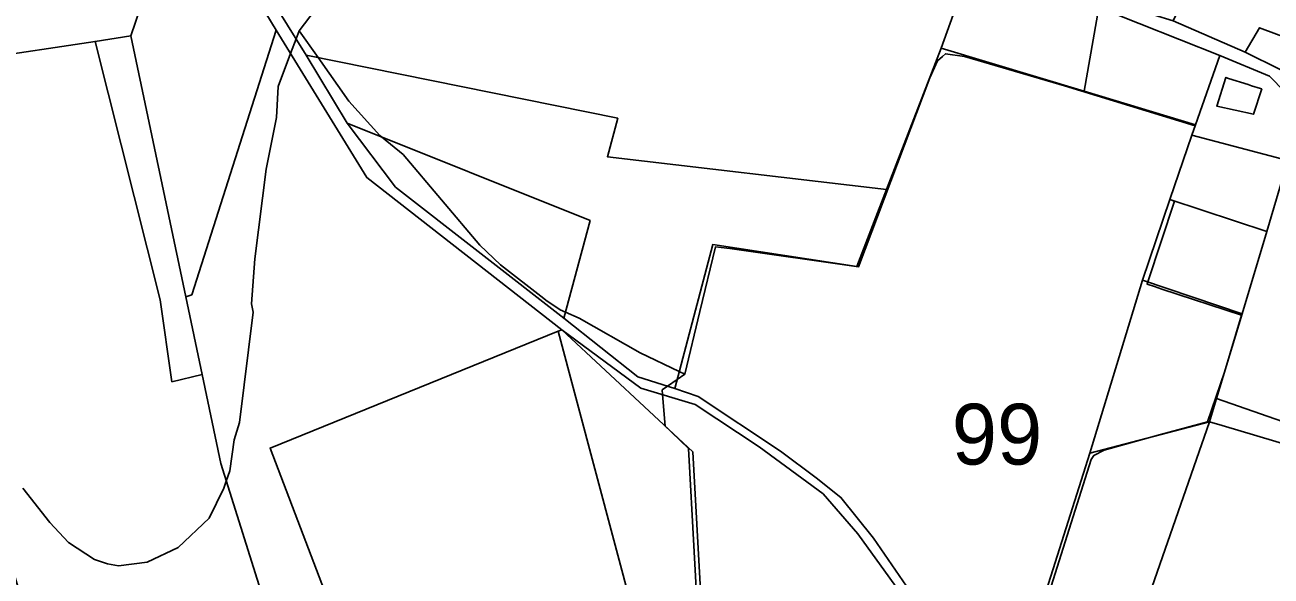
# Model space of a CAD drawing. Extents: x -477304 to -465429, y -1159113 to -1149210.
# Drawn here: x -471347.3 to -471040.1, y -1153949.4 to -1153813.5 of the extents above; entities that cross this region are included whole.
import ezdxf

# ---------------------------------------------------------------- set-up
doc = ezdxf.new("R2010")
doc.units = 0
for name, color, linetype in [('BPEJ_s', 7, 'Continuous'), ('ostatni_s', 7, 'Continuous'), ('PUPFL_s', 7, 'Continuous'), ('trav_porost_s', 7, 'Continuous'), ('zahrada_s', 7, 'Continuous')]:
    doc.layers.add(name, color=color, linetype=linetype)

msp = doc.modelspace()

# ---------------------------------------------------------------- linework, layer by layer
at = {"layer": 'BPEJ_s'}
for points in [[(-471273.38, -1153806.59), (-471279.66, -1153814.92), (-471280.44, -1153816.97), (-471281.78, -1153820.53), (-471284.86, -1153828.7), (-471285.28, -1153836.35), (-471287.83, -1153849.1), (-471290.6, -1153871.21), (-471291.45, -1153882.26), (-471291.02, -1153884.39), (-471294.42, -1153911.59), (-471295.7, -1153915.84), (-471296.76, -1153923.5), (-471297.65, -1153926.03), (-471298.25, -1153927.75), (-471301.86, -1153935.19), (-471309.51, -1153942.41), (-471317.17, -1153946.03), (-471324.18, -1153946.88), (-471326.94, -1153946.45), (-471330.13, -1153945.39), (-471336.51, -1153941.14), (-471341.18, -1153936.25), (-471347.77, -1153927.75)], [(-471102.64, -1153978.48), (-471084.42, -1153920.73), (-471083.79, -1153919.67), (-471081.24, -1153918.4), (-471074.7, -1153916.6), (-471067.3, -1153914.56), (-471055.73, -1153911.38), (-471051.52, -1153899.13), (-471047.33, -1153885.13), (-471067, -1153878.65), (-471068.81, -1153878.05), (-471070.63, -1153877.45), (-471070.45, -1153876.9), (-471063.85, -1153856.98), (-471065, -1153856.6), (-471059.59, -1153840.67), (-471058.79, -1153838.39), (-471091.01, -1153828.49), (-471115.67, -1153821.26), (-471120.34, -1153820.62), (-471121.08, -1153821.28), (-471122.26, -1153822.32), (-471124.17, -1153826.57), (-471141.81, -1153873.18), (-471173.48, -1153868.66), (-471177, -1153868.21), (-471180.86, -1153884.22), (-471184.58, -1153899.64), (-471185.98, -1153898.97), (-471195.59, -1153894.38), (-471210.68, -1153885.81), (-471214.01, -1153884.34), (-471215.36, -1153883.75), (-471218.85, -1153881.36), (-471219.39, -1153880.99), (-471230.02, -1153872.7), (-471235.12, -1153867.81), (-471254.04, -1153845.49), (-471259.41, -1153841.12), (-471259.78, -1153840.81), (-471267.43, -1153832.31), (-471275, -1153821.54), (-471279.66, -1153814.92), (-471273.38, -1153806.59)], [(-471298.25, -1153927.75), (-471297.65, -1153926.03), (-471296.76, -1153923.5), (-471295.7, -1153915.84), (-471294.42, -1153911.59), (-471291.02, -1153884.39), (-471291.45, -1153882.26), (-471290.6, -1153871.21), (-471287.83, -1153849.1), (-471285.28, -1153836.35), (-471284.86, -1153828.7), (-471281.78, -1153820.53), (-471280.44, -1153816.97), (-471279.66, -1153814.92)], [(-471279.66, -1153814.92), (-471275, -1153821.54), (-471267.43, -1153832.31), (-471259.78, -1153840.81), (-471259.41, -1153841.12), (-471254.04, -1153845.49), (-471235.12, -1153867.81), (-471230.02, -1153872.7), (-471219.39, -1153880.99), (-471218.85, -1153881.36), (-471215.36, -1153883.75), (-471214.01, -1153884.34), (-471210.68, -1153885.81), (-471195.59, -1153894.38), (-471185.98, -1153898.97), (-471184.58, -1153899.64), (-471186.51, -1153900.97), (-471188.88, -1153902.6), (-471190.22, -1153903.52), (-471190.11, -1153904.68), (-471189.42, -1153912.44), (-471188.12, -1153913.7), (-471187.88, -1153913.93), (-471183.68, -1153917.97), (-471180.92, -1153968.98)], [(-471180.92, -1153968.98), (-471183.68, -1153917.97), (-471187.88, -1153913.93), (-471188.12, -1153913.7), (-471189.42, -1153912.44), (-471190.11, -1153904.68), (-471190.22, -1153903.52), (-471188.88, -1153902.6), (-471186.51, -1153900.97), (-471184.58, -1153899.64), (-471180.86, -1153884.22), (-471177, -1153868.21), (-471173.48, -1153868.66), (-471141.81, -1153873.18), (-471124.17, -1153826.57), (-471122.26, -1153822.32), (-471121.08, -1153821.28), (-471120.34, -1153820.62), (-471115.67, -1153821.26), (-471091.01, -1153828.49), (-471058.79, -1153838.39), (-471059.59, -1153840.67), (-471065, -1153856.6), (-471063.85, -1153856.98), (-471070.45, -1153876.9), (-471070.63, -1153877.45), (-471068.81, -1153878.05), (-471067, -1153878.65), (-471047.33, -1153885.13), (-471051.52, -1153899.13), (-471055.73, -1153911.38), (-471067.3, -1153914.56), (-471074.7, -1153916.6), (-471081.24, -1153918.4), (-471083.79, -1153919.67), (-471084.42, -1153920.73), (-471102.64, -1153978.48)], [(-471347.77, -1153927.75), (-471341.18, -1153936.25), (-471336.51, -1153941.14), (-471330.13, -1153945.39), (-471326.94, -1153946.45), (-471324.18, -1153946.88), (-471317.17, -1153946.03), (-471309.51, -1153942.41), (-471301.86, -1153935.19), (-471298.25, -1153927.75)]]:
    msp.add_lwpolyline(points, dxfattribs=at)
at = {"layer": 'ostatni_s'}
for points in [[(-471126.14, -1153960.9), (-471141.97, -1153939.05), (-471150.5, -1153929.17), (-471166.28, -1153917.58), (-471182.05, -1153907.11), (-471195.41, -1153903.08), (-471214.94, -1153888.69), (-471262.96, -1153851.16), (-471285.31, -1153814.79), (-471306.03, -1153780.56), (-471308.3, -1153778.31), (-471324.8, -1153761.99), (-471331.57, -1153759.12), (-471493.91, -1153727.81)], [(-471427.54, -1153738.04), (-471331.45, -1153756.14), (-471327.27, -1153757.92), (-471323.33, -1153760.02), (-471303.23, -1153780.15), (-471277.98, -1153820.94), (-471267.83, -1153837.75), (-471255.94, -1153853.48), (-471214.4, -1153885.8), (-471196.18, -1153900.33), (-471187.09, -1153903.15), (-471181.32, -1153905.11), (-471161, -1153918.62), (-471152.19, -1153925.25), (-471146.12, -1153930.04), (-471138.07, -1153940.11), (-471125.46, -1153958.53)], [(-471032.77, -1153833.96), (-471040.41, -1153826.13), (-471052.73, -1153821.07), (-471082.5, -1153809.2), (-471113.56, -1153797.45), (-471142.67, -1153785.95), (-471155.36, -1153780.46), (-471178.5, -1153770.54), (-471177.24, -1153768.27), (-471118.62, -1153793.09), (-471111.67, -1153795.74), (-471069.04, -1153811), (-471064.18, -1153812.48), (-471046.44, -1153820.22), (-471037.79, -1153824.48)]]:
    msp.add_lwpolyline(points, dxfattribs=at)
msp.add_lwpolyline([(-471051.21, -1153826.46), (-471050.55, -1153826.68), (-471045.69, -1153828.23), (-471044.86, -1153828.49), (-471042.67, -1153829.2), (-471042.38, -1153829.29), (-471044.38, -1153835.53), (-471053.47, -1153833.51)], close=True, dxfattribs=at)
at = {"layer": 'PUPFL_s'}
for points in [[(-471303.59, -1153899.73), (-471311.03, -1153901.51), (-471313.95, -1153881.32), (-471330, -1153817.56), (-471321.14, -1153816.22), (-471307.58, -1153880.55)], [(-471205.61, -1154029.23), (-471269.84, -1154029.23), (-471278.46, -1154020), (-471290.08, -1153999.24), (-471275.7, -1153995.75), (-471299.03, -1153921.65), (-471303.59, -1153899.73), (-471307.58, -1153880.55), (-471306.18, -1153880.06), (-471285.31, -1153814.79), (-471262.96, -1153851.16), (-471214.94, -1153888.69), (-471215.83, -1153889.05), (-471286.83, -1153917.87), (-471255.82, -1153999.28), (-471192.72, -1153975.74), (-471183.84, -1154001.67), (-471175.55, -1154015.4), (-471163.11, -1154037.82), (-471148.95, -1154069.55), (-471162.36, -1154075.07), (-471174.31, -1154081.69), (-471177.82, -1154075.83)], [(-471138.07, -1153940.11), (-471146.12, -1153930.04), (-471152.19, -1153925.25), (-471161, -1153918.62), (-471181.32, -1153905.11), (-471187.09, -1153903.15), (-471177.66, -1153867.65), (-471142.16, -1153873.06), (-471134.85, -1153854.12), (-471121.38, -1153819.2), (-471086.17, -1153829.82), (-471058.69, -1153838.11), (-471059.59, -1153840.67), (-471065, -1153856.6), (-471071.74, -1153876.46), (-471084.72, -1153919.14), (-471103.5, -1153978.28), (-471104.18, -1153979.87), (-471125.46, -1153958.53)], [(-471201.12, -1153836.52), (-471203.7, -1153846), (-471134.85, -1153854.12), (-471142.16, -1153873.06), (-471177.66, -1153867.65), (-471187.09, -1153903.15), (-471196.18, -1153900.33), (-471214.4, -1153885.8), (-471207.94, -1153861.7), (-471267.83, -1153837.75), (-471277.98, -1153820.94)], [(-471267.83, -1153837.75), (-471207.94, -1153861.7), (-471214.4, -1153885.8), (-471255.94, -1153853.48)], [(-471047.22, -1153884.76), (-471071.74, -1153876.46), (-471065, -1153856.6), (-471041.13, -1153864.43)], [(-471084.72, -1153919.14), (-471071.74, -1153876.46), (-471047.22, -1153884.76), (-471053.48, -1153905.67), (-471055.22, -1153911.39)], [(-471179.75, -1153970.83), (-471192.72, -1153975.74), (-471215.83, -1153889.05), (-471214.94, -1153888.69), (-471182.64, -1153918.81)], [(-471166.28, -1153917.58), (-471150.5, -1153929.17), (-471141.97, -1153939.05), (-471126.14, -1153960.9), (-471105.22, -1153982.32), (-471109.82, -1153995.83), (-471133.23, -1154064.55), (-471141.11, -1154066.59), (-471143.43, -1154067.46), (-471148.95, -1154069.55), (-471163.11, -1154037.82), (-471162.41, -1154032.08), (-471167.73, -1154011.84), (-471179.75, -1153970.83), (-471182.64, -1153918.81), (-471214.94, -1153888.69), (-471195.41, -1153903.08), (-471182.05, -1153907.11)], [(-471055.22, -1153911.39), (-471053.48, -1153905.67), (-471008.23, -1153921.39), (-471009.79, -1153926.49), (-471021.77, -1153921.35), (-471052.14, -1153912.31)], [(-471103.5, -1153978.28), (-471084.72, -1153919.14), (-471055.22, -1153911.39), (-471075.89, -1153970.71), (-471080.06, -1153983.62)]]:
    msp.add_lwpolyline(points, close=True, dxfattribs=at)
at = {"layer": 'trav_porost_s'}
for points in [[(-471331.57, -1153759.12), (-471324.8, -1153761.99), (-471308.3, -1153778.31), (-471321.14, -1153816.22), (-471330, -1153817.56), (-471358.6, -1153821.9), (-471359.29, -1153818.69), (-471392.29, -1153823.16), (-471417.57, -1153832.86), (-471423.56, -1153831.76), (-471493.91, -1153727.81)], [(-471298.17, -1153766.55), (-471277.06, -1153774.99), (-471231.47, -1153789.94), (-471207.02, -1153793.92), (-471192.58, -1153796.27), (-471182.88, -1153796.01), (-471169.78, -1153792.61), (-471155.97, -1153788.93), (-471142.67, -1153785.95), (-471113.56, -1153797.45), (-471121.38, -1153819.2), (-471134.85, -1153854.12), (-471203.7, -1153846), (-471201.12, -1153836.52), (-471277.98, -1153820.94), (-471303.23, -1153780.15), (-471323.33, -1153760.02), (-471327.27, -1153757.92), (-471325.5, -1153757.81), (-471319.38, -1153758.39)], [(-471308.3, -1153778.31), (-471306.03, -1153780.56), (-471285.31, -1153814.79), (-471306.18, -1153880.06), (-471307.58, -1153880.55), (-471321.14, -1153816.22)], [(-471041.18, -1153795.96), (-471039.95, -1153793.69), (-471021.62, -1153797.24), (-471027.5, -1153819.94), (-471042.93, -1153814.2), (-471046.44, -1153820.22), (-471064.18, -1153812.48), (-471055.14, -1153793.58)], [(-471082.5, -1153809.2), (-471086.17, -1153829.82), (-471121.38, -1153819.2), (-471113.56, -1153797.45)], [(-471052.73, -1153821.07), (-471058.69, -1153838.11), (-471086.17, -1153829.82), (-471082.5, -1153809.2)], [(-471027.5, -1153819.94), (-471022.05, -1153822.3), (-471019.86, -1153830.45), (-471021.66, -1153837.62), (-471037.79, -1153824.48), (-471046.44, -1153820.22), (-471042.93, -1153814.2)], [(-471389.13, -1153826.52), (-471358.6, -1153821.9), (-471330, -1153817.56), (-471313.95, -1153881.32), (-471311.03, -1153901.51), (-471303.59, -1153899.73), (-471299.03, -1153921.65), (-471275.7, -1153995.75), (-471290.08, -1153999.24), (-471334.69, -1154009.87), (-471350.32, -1153977.69), (-471358.55, -1153963.02), (-471348.57, -1153953.63), (-471353.27, -1153937.85), (-471360.78, -1153912.67)], [(-470997.8, -1153881.71), (-471008.23, -1153921.39), (-471053.48, -1153905.67), (-471047.22, -1153884.76), (-471041.13, -1153864.43), (-471035.9, -1153846.94), (-471032.77, -1153833.96), (-471016.58, -1153850.76), (-470993.22, -1153864.28)], [(-471059.59, -1153840.67), (-471035.9, -1153846.94), (-471041.13, -1153864.43), (-471065, -1153856.6)], [(-471286.83, -1153917.87), (-471215.83, -1153889.05), (-471192.72, -1153975.74), (-471255.82, -1153999.28)], [(-471009.79, -1153926.49), (-471036.39, -1153986.91), (-471037.51, -1153986.41), (-471037.85, -1153987.58), (-471075.89, -1153970.71), (-471055.22, -1153911.39), (-471052.14, -1153912.31), (-471021.77, -1153921.35)]]:
    msp.add_lwpolyline(points, close=True, dxfattribs=at)
at = {"layer": 'zahrada_s'}
for points in [[(-471035.9, -1153846.94), (-471059.59, -1153840.67), (-471058.69, -1153838.11), (-471052.73, -1153821.07), (-471040.41, -1153826.13), (-471032.77, -1153833.96)], [(-471053.47, -1153833.51), (-471044.38, -1153835.53), (-471042.38, -1153829.29), (-471042.67, -1153829.2), (-471044.86, -1153828.49), (-471045.69, -1153828.23), (-471050.55, -1153826.68), (-471051.21, -1153826.46)]]:
    msp.add_lwpolyline(points, close=True, dxfattribs=at)

# ---------------------------------------------------------------- texts
at = {"layer": 'BPEJ_s'}
msp.add_text('99', height=15, dxfattribs=at).set_placement((-471118.78, -1153921.94))

doc.saveas('drawing.dxf')
